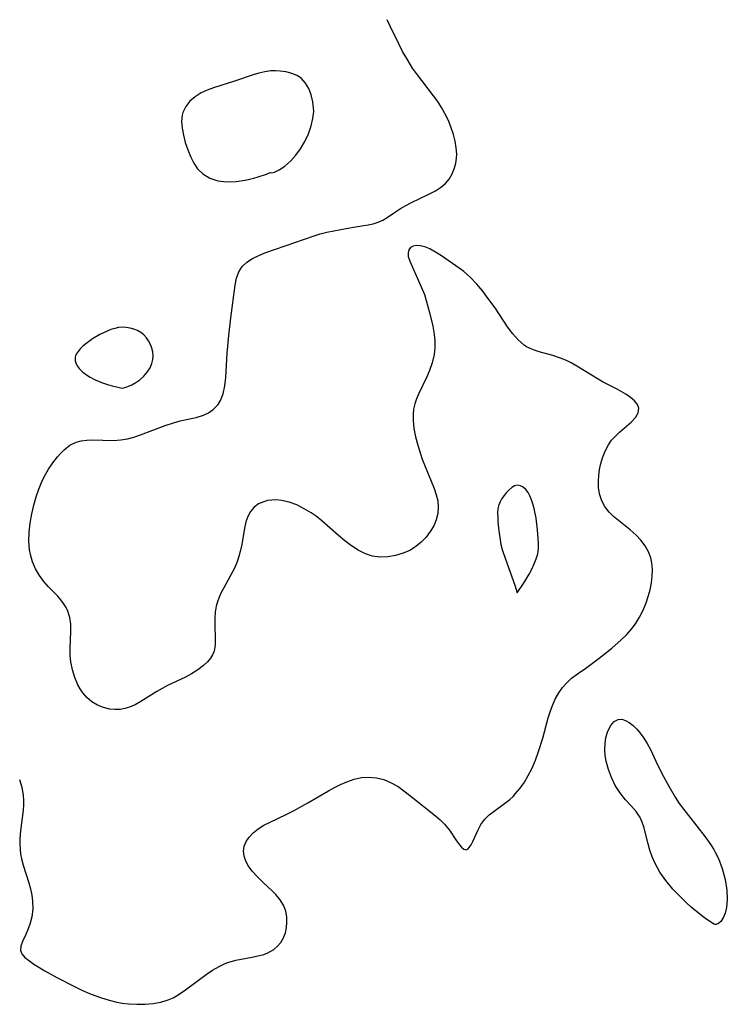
# Model space of a CAD drawing. Header units: metres. Extents: x 1073367 to 1082519, y 1569854 to 1574957.
# Tile 422 of 656: x 1076508 to 1076651, y 1574562 to 1574762. Entities that reach past the tile are written whole.
import ezdxf

# ---------------------------------------------------------------- set-up
doc = ezdxf.new("R2010")
doc.units = ezdxf.units.M
doc.layers.add('CGG_CurvaNivelLidar_v1', color=253, linetype='Continuous', lineweight=30)

msp = doc.modelspace()

# ---------------------------------------------------------------- linework, layer by layer
at = {"layer": 'CGG_CurvaNivelLidar_v1'}
for p, q in [((1076582.7594, 1574760.447, 67), (1076582.1631, 1574761.7773, 67)), ((1076584.5039, 1574756.8708, 67), (1076582.7594, 1574760.447, 67)), ((1076585.2951, 1574755.371, 67), (1076584.5039, 1574756.8708, 67)), ((1076586.1233, 1574753.901, 67), (1076585.2951, 1574755.371, 67)), ((1076587.3276, 1574751.9795, 67), (1076586.1233, 1574753.901, 67)), ((1076557.397, 1574751.2297, 67), (1076556.1992, 1574750.9556, 67)), ((1076558.5841, 1574751.3917, 67), (1076557.397, 1574751.2297, 67)), ((1076559.5551, 1574751.4216, 67), (1076558.5841, 1574751.3917, 67)), ((1076560.511, 1574751.3691, 67), (1076559.5551, 1574751.4216, 67)), ((1076561.7176, 1574751.1997, 67), (1076560.511, 1574751.3691, 67)), ((1076562.8618, 1574750.9102, 67), (1076561.7176, 1574751.1997, 67)), ((1076588.0964, 1574750.8983, 67), (1076587.3276, 1574751.9795, 67)), ((1076551.231, 1574749.3538, 67), (1076546.9903, 1574747.994, 67)), ((1076555.0401, 1574750.6171, 67), (1076551.231, 1574749.3538, 67)), ((1076556.1992, 1574750.9556, 67), (1076555.0401, 1574750.6171, 67)), ((1076563.911, 1574750.4812, 67), (1076562.8618, 1574750.9102, 67)), ((1076564.8252, 1574749.8825, 67), (1076563.911, 1574750.4812, 67)), ((1076565.6652, 1574748.9587, 67), (1076564.8252, 1574749.8825, 67)), ((1076591.5769, 1574746.3655, 67), (1076588.0964, 1574750.8983, 67)), ((1076545.7217, 1574747.5272, 67), (1076544.5317, 1574746.9773, 67)), ((1076546.9903, 1574747.994, 67), (1076545.7217, 1574747.5272, 67)), ((1076566.3082, 1574747.8285, 67), (1076565.6652, 1574748.9587, 67)), ((1076566.7846, 1574746.5488, 67), (1076566.3082, 1574747.8285, 67)), ((1076542.2257, 1574745.2562, 67), (1076541.373, 1574744.1916, 67)), ((1076543.292, 1574746.1911, 67), (1076542.2257, 1574745.2562, 67)), ((1076544.5317, 1574746.9773, 67), (1076543.292, 1574746.1911, 67)), ((1076567.1104, 1574745.1652, 67), (1076566.7846, 1574746.5488, 67)), ((1076567.2652, 1574743.9212, 67), (1076567.1104, 1574745.1652, 67)), ((1076592.4024, 1574745.2055, 67), (1076591.5769, 1574746.3655, 67)), ((1076593.1717, 1574744.0235, 67), (1076592.4024, 1574745.2055, 67)), ((1076541.373, 1574744.1916, 67), (1076540.795, 1574743.005, 67)), ((1076567.1463, 1574741.768, 67), (1076567.2878, 1574743.161, 67)), ((1076567.2878, 1574743.161, 67), (1076567.2652, 1574743.9212, 67)), ((1076593.8644, 1574742.8132, 67), (1076593.1717, 1574744.0235, 67)), ((1076540.6475, 1574742.4511, 67), (1076540.5265, 1574741.1528, 67)), ((1076540.5265, 1574741.1528, 67), (1076540.6307, 1574739.7849, 67)), ((1076540.795, 1574743.005, 67), (1076540.6475, 1574742.4511, 67)), ((1076566.7835, 1574740.2549, 67), (1076567.1463, 1574741.768, 67)), ((1076594.5533, 1574741.3681, 67), (1076593.8644, 1574742.8132, 67)), ((1076595.132, 1574739.8966, 67), (1076594.5533, 1574741.3681, 67)), ((1076540.6307, 1574739.7849, 67), (1076540.901, 1574738.3719, 67)), ((1076566.2236, 1574738.6862, 67), (1076566.7835, 1574740.2549, 67)), ((1076595.5787, 1574738.5354, 67), (1076595.132, 1574739.8966, 67)), ((1076540.901, 1574738.3719, 67), (1076541.2922, 1574736.9354, 67)), ((1076564.6087, 1574735.6358, 67), (1076565.4905, 1574737.1257, 67)), ((1076565.4905, 1574737.1257, 67), (1076566.2236, 1574738.6862, 67)), ((1076595.9304, 1574737.1787, 67), (1076595.5787, 1574738.5354, 67)), ((1076596.1644, 1574735.8364, 67), (1076595.9304, 1574737.1787, 67)), ((1076541.2922, 1574736.9354, 67), (1076541.798, 1574735.4369, 67)), ((1076541.798, 1574735.4369, 67), (1076542.4046, 1574733.9716, 67)), ((1076563.6617, 1574734.3416, 67), (1076564.6087, 1574735.6358, 67)), ((1076596.2508, 1574734.5198, 67), (1076596.1644, 1574735.8364, 67)), ((1076542.4046, 1574733.9716, 67), (1076543.0454, 1574732.7222, 67)), ((1076561.4315, 1574732.1325, 67), (1076562.6441, 1574733.2075, 67)), ((1076562.6441, 1574733.2075, 67), (1076563.6617, 1574734.3416, 67)), ((1076596.0606, 1574732.7314, 67), (1076596.2158, 1574733.7333, 67)), ((1076596.2158, 1574733.7333, 67), (1076596.2508, 1574734.5198, 67)), ((1076543.0454, 1574732.7222, 67), (1076543.7969, 1574731.5661, 67)), ((1076543.7969, 1574731.5661, 67), (1076544.8211, 1574730.5509, 67)), ((1076559.3429, 1574730.8885, 67), (1076560.2933, 1574731.3528, 67)), ((1076560.2933, 1574731.3528, 67), (1076561.4315, 1574732.1325, 67)), ((1076595.3233, 1574730.5876, 67), (1076595.7975, 1574731.766, 67)), ((1076595.7975, 1574731.766, 67), (1076596.0606, 1574732.7314, 67)), ((1076544.8211, 1574730.5509, 67), (1076546.2306, 1574729.724, 67)), ((1076546.2306, 1574729.724, 67), (1076547.8988, 1574729.1819, 67)), ((1076547.8988, 1574729.1819, 67), (1076549.7242, 1574728.9516, 67)), ((1076551.6019, 1574729.0272, 67), (1076553.4387, 1574729.3179, 67)), ((1076553.4387, 1574729.3179, 67), (1076555.1378, 1574729.7208, 67)), ((1076555.1378, 1574729.7208, 67), (1076556.0161, 1574729.9681, 67)), ((1076556.0161, 1574729.9681, 67), (1076557.7331, 1574730.5333, 67)), ((1076557.7331, 1574730.5333, 67), (1076558.5, 1574730.8505, 67)), ((1076558.5, 1574730.8505, 67), (1076558.7401, 1574730.7425, 67)), ((1076558.7401, 1574730.7425, 67), (1076559.3429, 1574730.8885, 67)), ((1076593.9089, 1574728.5689, 67), (1076594.6977, 1574729.5099, 67)), ((1076594.6977, 1574729.5099, 67), (1076595.3233, 1574730.5876, 67)), ((1076549.7242, 1574728.9516, 67), (1076551.6019, 1574729.0272, 67)), ((1076590.4998, 1574726.3868, 67), (1076591.9485, 1574727.1601, 67)), ((1076591.9485, 1574727.1601, 67), (1076592.9901, 1574727.8148, 67)), ((1076592.9901, 1574727.8148, 67), (1076593.9089, 1574728.5689, 67)), ((1076587.1095, 1574724.7752, 67), (1076590.4998, 1574726.3868, 67)), ((1076583.8634, 1574722.8767, 67), (1076584.8848, 1574723.5405, 67)), ((1076584.8848, 1574723.5405, 67), (1076585.972, 1574724.177, 67)), ((1076585.972, 1574724.177, 67), (1076587.1095, 1574724.7752, 67)), ((1076580.3487, 1574720.7755, 67), (1076581.2929, 1574721.1847, 67)), ((1076581.2929, 1574721.1847, 67), (1076582.166, 1574721.6946, 67)), ((1076582.166, 1574721.6946, 67), (1076583.8634, 1574722.8767, 67)), ((1076569.9697, 1574718.7266, 67), (1076574.2235, 1574719.5828, 67)), ((1076574.2235, 1574719.5828, 67), (1076575.7567, 1574719.8554, 67)), ((1076575.7567, 1574719.8554, 67), (1076578.2879, 1574720.2284, 67)), ((1076578.2879, 1574720.2284, 67), (1076579.3411, 1574720.4612, 67)), ((1076579.3411, 1574720.4612, 67), (1076580.3487, 1574720.7755, 67)), ((1076557.5857, 1574714.62, 67), (1076567.356, 1574718.0232, 67)), ((1076567.356, 1574718.0232, 67), (1076568.6206, 1574718.3967, 67)), ((1076568.6206, 1574718.3967, 67), (1076569.9697, 1574718.7266, 67)), ((1076586.5565, 1574715.1573, 67), (1076586.4115, 1574714.5519, 67)), ((1076586.8885, 1574715.6243, 67), (1076586.5565, 1574715.1573, 67)), ((1076587.4056, 1574715.9154, 67), (1076586.8885, 1574715.6243, 67)), ((1076588.0724, 1574716.0369, 67), (1076587.4056, 1574715.9154, 67)), ((1076588.848, 1574715.9995, 67), (1076588.0724, 1574716.0369, 67)), ((1076589.8088, 1574715.7754, 67), (1076588.848, 1574715.9995, 67)), ((1076590.8188, 1574715.3733, 67), (1076589.8088, 1574715.7754, 67)), ((1076591.975, 1574714.7333, 67), (1076590.8188, 1574715.3733, 67)), ((1076553.7513, 1574712.6963, 67), (1076554.8941, 1574713.4352, 67)), ((1076554.8941, 1574713.4352, 67), (1076556.1868, 1574714.0635, 67)), ((1076556.1868, 1574714.0635, 67), (1076557.5857, 1574714.62, 67)), ((1076586.4115, 1574714.5519, 67), (1076586.4505, 1574713.8513, 67)), ((1076586.4505, 1574713.8513, 67), (1076586.7426, 1574712.8813, 67)), ((1076593.1526, 1574713.9609, 67), (1076591.975, 1574714.7333, 67)), ((1076596.7284, 1574711.4753, 67), (1076593.1526, 1574713.9609, 67)), ((1076552.1386, 1574710.7382, 67), (1076552.812, 1574711.8006, 67)), ((1076552.812, 1574711.8006, 67), (1076553.7513, 1574712.6963, 67)), ((1076586.7426, 1574712.8813, 67), (1076589.0754, 1574707.7149, 67)), ((1076597.6855, 1574710.7621, 67), (1076596.7284, 1574711.4753, 67)), ((1076551.3749, 1574708.005, 67), (1076551.6713, 1574709.4398, 67)), ((1076551.6713, 1574709.4398, 67), (1076552.1386, 1574710.7382, 67)), ((1076599.0252, 1574709.5736, 67), (1076597.6855, 1574710.7621, 67)), ((1076600.3021, 1574708.2353, 67), (1076599.0252, 1574709.5736, 67)), ((1076550.5054, 1574701.3979, 67), (1076551.3749, 1574708.005, 67)), ((1076589.0754, 1574707.7149, 67), (1076589.7029, 1574706.1253, 67)), ((1076601.524, 1574706.791, 67), (1076600.3021, 1574708.2353, 67)), ((1076589.7029, 1574706.1253, 67), (1076590.086, 1574704.9161, 67)), ((1076602.377, 1574705.6989, 67), (1076601.524, 1574706.791, 67)), ((1076604.0039, 1574703.4441, 67), (1076602.377, 1574705.6989, 67)), ((1076590.086, 1574704.9161, 67), (1076590.7359, 1574702.5097, 67)), ((1076606.5625, 1574699.6116, 67), (1076604.0039, 1574703.4441, 67)), ((1076550.0962, 1574697.8528, 67), (1076550.5054, 1574701.3979, 67)), ((1076590.7359, 1574702.5097, 67), (1076591.4085, 1574699.7162, 67)), ((1076527.0055, 1574699.2733, 67), (1076526.2375, 1574699.0353, 67)), ((1076527.7754, 1574699.4414, 67), (1076527.0055, 1574699.2733, 67)), ((1076528.544, 1574699.5191, 67), (1076527.7754, 1574699.4414, 67)), ((1076529.3355, 1574699.4853, 67), (1076528.544, 1574699.5191, 67)), ((1076530.1144, 1574699.3485, 67), (1076529.3355, 1574699.4853, 67)), ((1076530.8716, 1574699.1242, 67), (1076530.1144, 1574699.3485, 67)), ((1076591.4085, 1574699.7162, 67), (1076591.6874, 1574698.0912, 67)), ((1076607.5873, 1574698.1977, 67), (1076606.5625, 1574699.6116, 67)), ((1076523.9805, 1574698.0244, 67), (1076522.5214, 1574697.1398, 67)), ((1076524.7208, 1574698.4034, 67), (1076523.9805, 1574698.0244, 67)), ((1076525.4747, 1574698.7422, 67), (1076524.7208, 1574698.4034, 67)), ((1076526.2375, 1574699.0353, 67), (1076525.4747, 1574698.7422, 67)), ((1076531.5957, 1574698.8202, 67), (1076530.8716, 1574699.1242, 67)), ((1076532.2714, 1574698.437, 67), (1076531.5957, 1574698.8202, 67)), ((1076532.8787, 1574697.9676, 67), (1076532.2714, 1574698.437, 67)), ((1076533.4069, 1574697.3953, 67), (1076532.8787, 1574697.9676, 67)), ((1076533.8507, 1574696.7462, 67), (1076533.4069, 1574697.3953, 67)), ((1076549.7803, 1574694.288, 67), (1076550.0962, 1574697.8528, 67)), ((1076591.6874, 1574698.0912, 67), (1076591.8033, 1574696.7126, 67)), ((1076608.6818, 1574696.9338, 67), (1076607.5873, 1574698.1977, 67)), ((1076520.5547, 1574695.6453, 67), (1076520.0248, 1574695.1401, 67)), ((1076521.1697, 1574696.1601, 67), (1076520.5547, 1574695.6453, 67)), ((1076522.5214, 1574697.1398, 67), (1076521.1697, 1574696.1601, 67)), ((1076534.2161, 1574696.0416, 67), (1076533.8507, 1574696.7462, 67)), ((1076534.5014, 1574695.2981, 67), (1076534.2161, 1574696.0416, 67)), ((1076534.6965, 1574694.5292, 67), (1076534.5014, 1574695.2981, 67)), ((1076591.7967, 1574695.3363, 67), (1076591.6584, 1574693.9741, 67)), ((1076591.8033, 1574696.7126, 67), (1076591.7967, 1574695.3363, 67)), ((1076609.8996, 1574695.8905, 67), (1076608.6818, 1574696.9338, 67)), ((1076610.399, 1574695.5721, 67), (1076609.8996, 1574695.8905, 67)), ((1076611.624, 1574694.9786, 67), (1076610.399, 1574695.5721, 67)), ((1076519.0082, 1574693.4751, 67), (1076518.9675, 1574693.1209, 67)), ((1076519.0754, 1574693.726, 67), (1076519.0082, 1574693.4751, 67)), ((1076519.2224, 1574694.074, 67), (1076519.0754, 1574693.726, 67)), ((1076519.5711, 1574694.6179, 67), (1076519.2224, 1574694.074, 67)), ((1076520.0248, 1574695.1401, 67), (1076519.5711, 1574694.6179, 67)), ((1076534.7817, 1574693.7457, 67), (1076534.6965, 1574694.5292, 67)), ((1076534.738, 1574692.961, 67), (1076534.7817, 1574693.7457, 67)), ((1076549.4885, 1574689.3475, 67), (1076549.7803, 1574694.288, 67)), ((1076591.6584, 1574693.9741, 67), (1076591.2956, 1574692.3212, 67)), ((1076612.9344, 1574694.5184, 67), (1076611.624, 1574694.9786, 67)), ((1076615.6839, 1574693.7548, 67), (1076612.9344, 1574694.5184, 67)), ((1076617.0647, 1574693.3368, 67), (1076615.6839, 1574693.7548, 67)), ((1076617.9781, 1574693.0011, 67), (1076617.0647, 1574693.3368, 67)), ((1076518.9675, 1574693.1209, 67), (1076518.9981, 1574692.7094, 67)), ((1076518.9981, 1574692.7094, 67), (1076519.107, 1574692.303, 67)), ((1076519.107, 1574692.303, 67), (1076519.4061, 1574691.7043, 67)), ((1076519.4061, 1574691.7043, 67), (1076519.8347, 1574691.1298, 67)), ((1076533.6034, 1574690.424, 67), (1076534.1571, 1574691.2874, 67)), ((1076534.1571, 1574691.2874, 67), (1076534.5443, 1574692.1496, 67)), ((1076534.5443, 1574692.1496, 67), (1076534.738, 1574692.961, 67)), ((1076591.2956, 1574692.3212, 67), (1076590.7511, 1574690.7203, 67)), ((1076618.7733, 1574692.6476, 67), (1076617.9781, 1574693.0011, 67)), ((1076619.4377, 1574692.3066, 67), (1076618.7733, 1574692.6476, 67)), ((1076620.9207, 1574691.4422, 67), (1076619.4377, 1574692.3066, 67)), ((1076624.5626, 1574689.1678, 67), (1076620.9207, 1574691.4422, 67)), ((1076519.8347, 1574691.1298, 67), (1076520.38, 1574690.5717, 67)), ((1076520.38, 1574690.5717, 67), (1076521.1152, 1574689.9972, 67)), ((1076521.1152, 1574689.9972, 67), (1076522.0092, 1574689.4282, 67)), ((1076522.0092, 1574689.4282, 67), (1076523.0126, 1574688.8947, 67)), ((1076532.1128, 1574688.8902, 67), (1076532.9119, 1574689.6093, 67)), ((1076532.9119, 1574689.6093, 67), (1076533.6034, 1574690.424, 67)), ((1076549.2986, 1574687.6198, 67), (1076549.4885, 1574689.3475, 67)), ((1076590.1937, 1574689.4431, 67), (1076588.5153, 1574685.9858, 67)), ((1076590.7511, 1574690.7203, 67), (1076590.1937, 1574689.4431, 67)), ((1076523.0126, 1574688.8947, 67), (1076524.5008, 1574688.2626, 67)), ((1076524.5008, 1574688.2626, 67), (1076525.5238, 1574687.9144, 67)), ((1076525.5238, 1574687.9144, 67), (1076526.4789, 1574687.6339, 67)), ((1076526.4789, 1574687.6339, 67), (1076528.5, 1574687.1575, 67)), ((1076528.5, 1574687.1575, 67), (1076529.0549, 1574687.2947, 67)), ((1076529.0549, 1574687.2947, 67), (1076529.6801, 1574687.5246, 67)), ((1076529.6801, 1574687.5246, 67), (1076530.4436, 1574687.8641, 67)), ((1076530.4436, 1574687.8641, 67), (1076531.2774, 1574688.3174, 67)), ((1076531.2774, 1574688.3174, 67), (1076532.1128, 1574688.8902, 67)), ((1076548.953, 1574686.0109, 67), (1076549.2986, 1574687.6198, 67)), ((1076625.9176, 1574688.415, 67), (1076624.5626, 1574689.1678, 67)), ((1076628.5962, 1574687.0058, 67), (1076625.9176, 1574688.415, 67)), ((1076548.421, 1574684.659, 67), (1076548.953, 1574686.0109, 67)), ((1076588.5153, 1574685.9858, 67), (1076588.1086, 1574685.0059, 67)), ((1076630.4849, 1574685.9287, 67), (1076628.5962, 1574687.0058, 67)), ((1076631.4528, 1574685.271, 67), (1076630.4849, 1574685.9287, 67)), ((1076632.2504, 1574684.5931, 67), (1076631.4528, 1574685.271, 67)), ((1076546.9676, 1574682.8344, 67), (1076547.9263, 1574683.8527, 67)), ((1076547.9263, 1574683.8527, 67), (1076548.421, 1574684.659, 67)), ((1076587.7671, 1574683.9888, 67), (1076587.5312, 1574682.953, 67)), ((1076588.1086, 1574685.0059, 67), (1076587.7671, 1574683.9888, 67)), ((1076632.8237, 1574683.8895, 67), (1076632.2504, 1574684.5931, 67)), ((1076633.1069, 1574683.1534, 67), (1076632.8237, 1574683.8895, 67)), ((1076540.233, 1574680.5346, 67), (1076543.462, 1574681.2679, 67)), ((1076543.462, 1574681.2679, 67), (1076544.9514, 1574681.718, 67)), ((1076544.9514, 1574681.718, 67), (1076546.0202, 1574682.2014, 67)), ((1076546.0202, 1574682.2014, 67), (1076546.9676, 1574682.8344, 67)), ((1076587.5312, 1574682.953, 67), (1076587.4199, 1574681.8385, 67)), ((1076587.4199, 1574681.8385, 67), (1076587.4279, 1574680.6976, 67)), ((1076632.446, 1574681.2165, 67), (1076632.989, 1574682.1939, 67)), ((1076632.989, 1574682.1939, 67), (1076633.1069, 1574683.1534, 67)), ((1076532.2194, 1574677.7153, 67), (1076537.1978, 1574679.5979, 67)), ((1076537.1978, 1574679.5979, 67), (1076538.8793, 1574680.1593, 67)), ((1076538.8793, 1574680.1593, 67), (1076540.233, 1574680.5346, 67)), ((1076587.4279, 1574680.6976, 67), (1076587.5962, 1574679.0247, 67)), ((1076629.1879, 1574678.2542, 67), (1076631.5903, 1574680.2638, 67)), ((1076631.5903, 1574680.2638, 67), (1076632.446, 1574681.2165, 67)), ((1076529.5838, 1574676.9283, 67), (1076530.9023, 1574677.2801, 67)), ((1076530.9023, 1574677.2801, 67), (1076532.2194, 1574677.7153, 67)), ((1076587.5962, 1574679.0247, 67), (1076587.9123, 1574677.3204, 67)), ((1076587.9123, 1574677.3204, 67), (1076588.3482, 1574675.6012, 67)), ((1076627.6199, 1574676.6162, 67), (1076628.3767, 1574677.4773, 67)), ((1076628.3767, 1574677.4773, 67), (1076629.1879, 1574678.2542, 67)), ((1076516.7632, 1574674.7041, 67), (1076517.9185, 1574675.6023, 67)), ((1076517.9185, 1574675.6023, 67), (1076519.1989, 1574676.245, 67)), ((1076519.1989, 1574676.245, 67), (1076520.2413, 1574676.5322, 67)), ((1076520.2413, 1574676.5322, 67), (1076521.3389, 1574676.679, 67)), ((1076521.3389, 1574676.679, 67), (1076522.4759, 1574676.7219, 67)), ((1076522.4759, 1574676.7219, 67), (1076526.6827, 1574676.5954, 67)), ((1076526.6827, 1574676.5954, 67), (1076528.2619, 1574676.6941, 67)), ((1076528.2619, 1574676.6941, 67), (1076529.5838, 1574676.9283, 67)), ((1076588.3482, 1574675.6012, 67), (1076588.8851, 1574673.8831, 67)), ((1076626.2868, 1574674.4197, 67), (1076626.9486, 1574675.6696, 67)), ((1076626.9486, 1574675.6696, 67), (1076627.6199, 1574676.6162, 67)), ((1076514.4985, 1574672.0743, 67), (1076515.4488, 1574673.2856, 67)), ((1076515.4488, 1574673.2856, 67), (1076516.0914, 1574674.026, 67)), ((1076516.0914, 1574674.026, 67), (1076516.7632, 1574674.7041, 67)), ((1076588.8851, 1574673.8831, 67), (1076589.2748, 1574672.7922, 67)), ((1076625.7689, 1574673.0766, 67), (1076626.2868, 1574674.4197, 67)), ((1076513.5986, 1574670.7679, 67), (1076514.4985, 1574672.0743, 67)), ((1076589.2748, 1574672.7922, 67), (1076589.8671, 1574671.2843, 67)), ((1076589.8671, 1574671.2843, 67), (1076591.0927, 1574668.3317, 67)), ((1076625.176, 1574670.6926, 67), (1076625.43, 1574671.8977, 67)), ((1076625.43, 1574671.8977, 67), (1076625.7689, 1574673.0766, 67)), ((1076512.1853, 1574668.0861, 67), (1076512.787, 1574669.3658, 67)), ((1076512.787, 1574669.3658, 67), (1076513.5986, 1574670.7679, 67)), ((1076624.9396, 1574668.4147, 67), (1076625.0087, 1574669.4766, 67)), ((1076625.0087, 1574669.4766, 67), (1076625.176, 1574670.6926, 67)), ((1076511.6561, 1574666.7511, 67), (1076512.1853, 1574668.0861, 67)), ((1076591.0927, 1574668.3317, 67), (1076591.6531, 1574666.8909, 67)), ((1076607.9776, 1574667.3757, 67), (1076607.4, 1574667.0313, 67)), ((1076608.5624, 1574667.5199, 67), (1076607.9776, 1574667.3757, 67)), ((1076609.1362, 1574667.4198, 67), (1076608.5624, 1574667.5199, 67)), ((1076609.6963, 1574667.1146, 67), (1076609.1362, 1574667.4198, 67)), ((1076624.9768, 1574667.0938, 67), (1076624.9396, 1574668.4147, 67)), ((1076511.1097, 1574665.1502, 67), (1076511.6561, 1574666.7511, 67)), ((1076591.6531, 1574666.8909, 67), (1076592.0855, 1574665.6015, 67)), ((1076592.0855, 1574665.6015, 67), (1076592.3942, 1574664.3311, 67)), ((1076605.825, 1574665.4129, 67), (1076605.4064, 1574664.823, 67)), ((1076606.2799, 1574665.9632, 67), (1076605.825, 1574665.4129, 67)), ((1076606.8326, 1574666.5453, 67), (1076606.2799, 1574665.9632, 67)), ((1076607.4, 1574667.0313, 67), (1076606.8326, 1574666.5453, 67)), ((1076610.2232, 1574666.6461, 67), (1076609.6963, 1574667.1146, 67)), ((1076610.6947, 1574666.0426, 67), (1076610.2232, 1574666.6461, 67)), ((1076611.0798, 1574665.3508, 67), (1076610.6947, 1574666.0426, 67)), ((1076611.4039, 1574664.5777, 67), (1076611.0798, 1574665.3508, 67)), ((1076625.1684, 1574665.8103, 67), (1076624.9768, 1574667.0938, 67)), ((1076625.535, 1574664.5871, 67), (1076625.1684, 1574665.8103, 67)), ((1076510.2375, 1574661.7104, 67), (1076510.643, 1574663.5124, 67)), ((1076510.643, 1574663.5124, 67), (1076511.1097, 1574665.1502, 67)), ((1076556.1309, 1574663.7243, 67), (1076555.2198, 1574663.0656, 67)), ((1076557.1823, 1574664.1927, 67), (1076556.1309, 1574663.7243, 67)), ((1076557.9703, 1574664.3976, 67), (1076557.1823, 1574664.1927, 67)), ((1076558.799, 1574664.5127, 67), (1076557.9703, 1574664.3976, 67)), ((1076559.7677, 1574664.5407, 67), (1076558.799, 1574664.5127, 67)), ((1076560.7613, 1574664.4576, 67), (1076559.7677, 1574664.5407, 67)), ((1076562.3087, 1574664.1104, 67), (1076560.7613, 1574664.4576, 67)), ((1076563.8598, 1574663.5364, 67), (1076562.3087, 1574664.1104, 67)), ((1076565.3901, 1574662.774, 67), (1076563.8598, 1574663.5364, 67)), ((1076592.3942, 1574664.3311, 67), (1076592.5226, 1574663.0761, 67)), ((1076604.7769, 1574663.5239, 67), (1076604.6036, 1574662.7257, 67)), ((1076605.0478, 1574664.1943, 67), (1076604.7769, 1574663.5239, 67)), ((1076605.4064, 1574664.823, 67), (1076605.0478, 1574664.1943, 67)), ((1076611.6786, 1574663.7454, 67), (1076611.4039, 1574664.5777, 67)), ((1076611.9253, 1574662.816, 67), (1076611.6786, 1574663.7454, 67)), ((1076626.202, 1574663.272, 67), (1076625.535, 1574664.5871, 67)), ((1076509.915, 1574659.8476, 67), (1076510.2375, 1574661.7104, 67)), ((1076554.4851, 1574662.2254, 67), (1076553.9558, 1574661.2222, 67)), ((1076555.2198, 1574663.0656, 67), (1076554.4851, 1574662.2254, 67)), ((1076566.802, 1574661.9069, 67), (1076565.3901, 1574662.774, 67)), ((1076567.7709, 1574661.2316, 67), (1076566.802, 1574661.9069, 67)), ((1076592.4177, 1574661.7958, 67), (1076592.0941, 1574660.5416, 67)), ((1076592.5226, 1574663.0761, 67), (1076592.4177, 1574661.7958, 67)), ((1076604.6036, 1574662.7257, 67), (1076604.5387, 1574661.8832, 67)), ((1076604.5387, 1574661.8832, 67), (1076604.5469, 1574661.0074, 67)), ((1076612.311, 1574660.8713, 67), (1076611.9253, 1574662.816, 67)), ((1076627.1019, 1574662.09, 67), (1076626.202, 1574663.272, 67)), ((1076627.9937, 1574661.2198, 67), (1076627.1019, 1574662.09, 67)), ((1076509.7027, 1574657.9973, 67), (1076509.915, 1574659.8476, 67)), ((1076553.5809, 1574660.084, 67), (1076553.3054, 1574658.8473, 67)), ((1076553.9558, 1574661.2222, 67), (1076553.5809, 1574660.084, 67)), ((1076568.9345, 1574660.3187, 67), (1076567.7709, 1574661.2316, 67)), ((1076572.3133, 1574657.3566, 67), (1076568.9345, 1574660.3187, 67)), ((1076591.5835, 1574659.3281, 67), (1076590.8885, 1574658.1391, 67)), ((1076592.0941, 1574660.5416, 67), (1076591.5835, 1574659.3281, 67)), ((1076604.5469, 1574661.0074, 67), (1076604.5981, 1574660.106, 67)), ((1076604.5981, 1574660.106, 67), (1076604.7571, 1574658.3023, 67)), ((1076612.6173, 1574658.4588, 67), (1076612.311, 1574660.8713, 67)), ((1076631.4014, 1574658.4801, 67), (1076627.9937, 1574661.2198, 67)), ((1076509.6338, 1574656.1791, 67), (1076509.7027, 1574657.9973, 67)), ((1076553.3054, 1574658.8473, 67), (1076552.7279, 1574655.5434, 67)), ((1076573.6267, 1574656.2603, 67), (1076572.3133, 1574657.3566, 67)), ((1076590.8885, 1574658.1391, 67), (1076590.0476, 1574657.0261, 67)), ((1076604.7571, 1574658.3023, 67), (1076605.0238, 1574656.471, 67)), ((1076612.7637, 1574656.7369, 67), (1076612.6173, 1574658.4588, 67)), ((1076632.5597, 1574657.4408, 67), (1076631.4014, 1574658.4801, 67)), ((1076633.5354, 1574656.3931, 67), (1076632.5597, 1574657.4408, 67)), ((1076509.7557, 1574654.4146, 67), (1076509.6338, 1574656.1791, 67)), ((1076552.7279, 1574655.5434, 67), (1076552.4172, 1574654.1196, 67)), ((1076574.9603, 1574655.2481, 67), (1076573.6267, 1574656.2603, 67)), ((1076589.0807, 1574656.0085, 67), (1076587.9994, 1574655.1122, 67)), ((1076590.0476, 1574657.0261, 67), (1076589.0807, 1574656.0085, 67)), ((1076605.0238, 1574656.471, 67), (1076605.2103, 1574655.5511, 67)), ((1076605.2103, 1574655.5511, 67), (1076605.4656, 1574654.5361, 67)), ((1076612.8136, 1574655.7324, 67), (1076612.7637, 1574656.7369, 67)), ((1076612.8059, 1574654.7366, 67), (1076612.8136, 1574655.7324, 67)), ((1076634.3844, 1574655.2669, 67), (1076633.5354, 1574656.3931, 67)), ((1076509.9206, 1574653.509, 67), (1076509.7557, 1574654.4146, 67)), ((1076510.3689, 1574652.0183, 67), (1076509.9206, 1574653.509, 67)), ((1076552.4172, 1574654.1196, 67), (1076552.0672, 1574652.8809, 67)), ((1076576.3129, 1574654.3572, 67), (1076574.9603, 1574655.2481, 67)), ((1076577.7466, 1574653.6167, 67), (1076576.3129, 1574654.3572, 67)), ((1076579.2199, 1574653.1526, 67), (1076577.7466, 1574653.6167, 67)), ((1076585.4047, 1574653.7505, 67), (1076583.8603, 1574653.295, 67)), ((1076586.8706, 1574654.404, 67), (1076585.4047, 1574653.7505, 67)), ((1076587.5695, 1574654.8168, 67), (1076586.8706, 1574654.404, 67)), ((1076587.9994, 1574655.1122, 67), (1076587.5695, 1574654.8168, 67)), ((1076605.4656, 1574654.5361, 67), (1076606.0947, 1574652.5299, 67)), ((1076612.3668, 1574652.634, 67), (1076612.6538, 1574653.6523, 67)), ((1076612.6538, 1574653.6523, 67), (1076612.8059, 1574654.7366, 67)), ((1076635.0757, 1574654.0678, 67), (1076634.3844, 1574655.2669, 67)), ((1076635.5694, 1574652.798, 67), (1076635.0757, 1574654.0678, 67)), ((1076510.9948, 1574650.5925, 67), (1076510.3689, 1574652.0183, 67)), ((1076551.6402, 1574651.6667, 67), (1076551.1358, 1574650.4901, 67)), ((1076552.0672, 1574652.8809, 67), (1076551.6402, 1574651.6667, 67)), ((1076580.6954, 1574652.9793, 67), (1076579.2199, 1574653.1526, 67)), ((1076582.2783, 1574653.0337, 67), (1076580.6954, 1574652.9793, 67)), ((1076583.8603, 1574653.295, 67), (1076582.2783, 1574653.0337, 67)), ((1076606.0947, 1574652.5299, 67), (1076607.9959, 1574647.2568, 67)), ((1076611.4684, 1574650.5343, 67), (1076611.9603, 1574651.5842, 67)), ((1076611.9603, 1574651.5842, 67), (1076612.3668, 1574652.634, 67)), ((1076635.79, 1574651.7881, 67), (1076635.5694, 1574652.798, 67)), ((1076635.9002, 1574650.4731, 67), (1076635.79, 1574651.7881, 67)), ((1076511.7699, 1574649.2466, 67), (1076510.9948, 1574650.5925, 67)), ((1076551.1358, 1574650.4901, 67), (1076550.479, 1574649.2145, 67)), ((1076610.3352, 1574648.5115, 67), (1076610.9252, 1574649.5157, 67)), ((1076610.9252, 1574649.5157, 67), (1076611.4684, 1574650.5343, 67)), ((1076635.8559, 1574649.1216, 67), (1076635.9002, 1574650.4731, 67)), ((1076512.6751, 1574648.0006, 67), (1076511.7699, 1574649.2466, 67)), ((1076513.5853, 1574646.9717, 67), (1076512.6751, 1574648.0006, 67)), ((1076550.479, 1574649.2145, 67), (1076549.075, 1574646.76, 67)), ((1076608.5, 1574645.7638, 67), (1076609.7659, 1574647.6114, 67)), ((1076609.7659, 1574647.6114, 67), (1076610.3352, 1574648.5115, 67)), ((1076635.398, 1574646.365, 67), (1076635.6825, 1574647.7479, 67)), ((1076635.6825, 1574647.7479, 67), (1076635.8559, 1574649.1216, 67)), ((1076515.4637, 1574645.0349, 67), (1076513.5853, 1574646.9717, 67)), ((1076548.5756, 1574645.8196, 67), (1076548.1388, 1574644.8589, 67)), ((1076549.075, 1574646.76, 67), (1076548.5756, 1574645.8196, 67)), ((1076607.9959, 1574647.2568, 67), (1076608.5, 1574645.7638, 67)), ((1076635.0272, 1574645.0239, 67), (1076635.398, 1574646.365, 67)), ((1076516.0886, 1574644.3266, 67), (1076515.4637, 1574645.0349, 67)), ((1076516.6553, 1574643.5934, 67), (1076516.0886, 1574644.3266, 67)), ((1076517.0665, 1574642.9585, 67), (1076516.6553, 1574643.5934, 67)), ((1076547.8125, 1574643.9442, 67), (1076547.5628, 1574643.0066, 67)), ((1076548.1388, 1574644.8589, 67), (1076547.8125, 1574643.9442, 67)), ((1076633.9788, 1574642.2323, 67), (1076634.5754, 1574643.6951, 67)), ((1076634.5754, 1574643.6951, 67), (1076635.0272, 1574645.0239, 67)), ((1076517.4335, 1574642.2379, 67), (1076517.0665, 1574642.9585, 67)), ((1076517.9173, 1574640.7307, 67), (1076517.4335, 1574642.2379, 67)), ((1076547.3551, 1574641.8092, 67), (1076547.2551, 1574640.6052, 67)), ((1076547.5628, 1574643.0066, 67), (1076547.3551, 1574641.8092, 67)), ((1076633.2771, 1574640.8177, 67), (1076633.9788, 1574642.2323, 67)), ((1076518.0961, 1574639.3906, 67), (1076517.9173, 1574640.7307, 67)), ((1076518.1259, 1574637.999, 67), (1076518.0961, 1574639.3906, 67)), ((1076547.2551, 1574640.6052, 67), (1076547.2527, 1574639.2013, 67)), ((1076631.579, 1574638.3369, 67), (1076632.4498, 1574639.4743, 67)), ((1076632.4498, 1574639.4743, 67), (1076633.2771, 1574640.8177, 67)), ((1076517.9674, 1574634.4012, 67), (1076518.1259, 1574637.999, 67)), ((1076547.2527, 1574639.2013, 67), (1076547.3746, 1574636.5097, 67)), ((1076630.6113, 1574637.2652, 67), (1076631.579, 1574638.3369, 67)), ((1076547.3746, 1574636.5097, 67), (1076547.3603, 1574635.2643, 67)), ((1076627.6251, 1574634.5585, 67), (1076629.5712, 1574636.2478, 67)), ((1076629.5712, 1574636.2478, 67), (1076630.6113, 1574637.2652, 67)), ((1076517.9886, 1574633.0742, 67), (1076517.9674, 1574634.4012, 67)), ((1076547.1315, 1574633.9151, 67), (1076546.8164, 1574633.1636, 67)), ((1076547.3058, 1574634.7086, 67), (1076547.1315, 1574633.9151, 67)), ((1076547.3603, 1574635.2643, 67), (1076547.3058, 1574634.7086, 67)), ((1076625.0845, 1574632.507, 67), (1076627.6251, 1574634.5585, 67)), ((1076518.1227, 1574631.7533, 67), (1076517.9886, 1574633.0742, 67)), ((1076518.435, 1574630.1373, 67), (1076518.1227, 1574631.7533, 67)), ((1076545.7708, 1574631.751, 67), (1076545.0059, 1574631.0344, 67)), ((1076546.4122, 1574632.5135, 67), (1076545.7708, 1574631.751, 67)), ((1076546.8164, 1574633.1636, 67), (1076546.4122, 1574632.5135, 67)), ((1076622.3643, 1574630.4858, 67), (1076623.7253, 1574631.4668, 67)), ((1076623.7253, 1574631.4668, 67), (1076625.0845, 1574632.507, 67)), ((1076518.9031, 1574628.5742, 67), (1076518.435, 1574630.1373, 67)), ((1076543.8507, 1574630.1466, 67), (1076542.5626, 1574629.3319, 67)), ((1076545.0059, 1574631.0344, 67), (1076543.8507, 1574630.1466, 67)), ((1076619.4923, 1574628.4312, 67), (1076620.8921, 1574629.4805, 67)), ((1076620.8921, 1574629.4805, 67), (1076622.3643, 1574630.4858, 67)), ((1076519.5346, 1574627.1044, 67), (1076518.9031, 1574628.5742, 67)), ((1076541.3656, 1574628.6927, 67), (1076537.7221, 1574626.957, 67)), ((1076542.5626, 1574629.3319, 67), (1076541.3656, 1574628.6927, 67)), ((1076617.6586, 1574626.5484, 67), (1076618.529, 1574627.539, 67)), ((1076618.529, 1574627.539, 67), (1076619.4923, 1574628.4312, 67)), ((1076520.0036, 1574626.2748, 67), (1076519.5346, 1574627.1044, 67)), ((1076520.5296, 1574625.5012, 67), (1076520.0036, 1574626.2748, 67)), ((1076521.3375, 1574624.5496, 67), (1076520.5296, 1574625.5012, 67)), ((1076535.537, 1574625.7855, 67), (1076532.2918, 1574623.714, 67)), ((1076536.6134, 1574626.3907, 67), (1076535.537, 1574625.7855, 67)), ((1076537.7221, 1574626.957, 67), (1076536.6134, 1574626.3907, 67)), ((1076616.2131, 1574624.2291, 67), (1076616.8933, 1574625.4634, 67)), ((1076616.8933, 1574625.4634, 67), (1076617.6586, 1574626.5484, 67)), ((1076522.351, 1574623.697, 67), (1076521.3375, 1574624.5496, 67)), ((1076523.4934, 1574623.0185, 67), (1076522.351, 1574623.697, 67)), ((1076532.2918, 1574623.714, 67), (1076531.1516, 1574623.0898, 67)), ((1076615.6372, 1574622.9142, 67), (1076616.2131, 1574624.2291, 67)), ((1076524.7273, 1574622.5147, 67), (1076523.4934, 1574623.0185, 67)), ((1076526.0209, 1574622.1976, 67), (1076524.7273, 1574622.5147, 67)), ((1076527.0493, 1574622.0943, 67), (1076526.0209, 1574622.1976, 67)), ((1076528.0839, 1574622.131, 67), (1076527.0493, 1574622.0943, 67)), ((1076529.0394, 1574622.2999, 67), (1076528.0839, 1574622.131, 67)), ((1076529.9831, 1574622.5863, 67), (1076529.0394, 1574622.2999, 67)), ((1076531.1516, 1574623.0898, 67), (1076529.9831, 1574622.5863, 67)), ((1076614.7805, 1574620.3958, 67), (1076615.1856, 1574621.6738, 67)), ((1076615.1856, 1574621.6738, 67), (1076615.6372, 1574622.9142, 67)), ((1076613.6542, 1574616.3445, 67), (1076614.7805, 1574620.3958, 67)), ((1076627.4249, 1574618.8648, 67), (1076628.1361, 1574619.6825, 67)), ((1076628.1361, 1574619.6825, 67), (1076628.9732, 1574620.1132, 67)), ((1076628.9732, 1574620.1132, 67), (1076629.667, 1574620.1271, 67)), ((1076629.667, 1574620.1271, 67), (1076630.4044, 1574619.9074, 67)), ((1076630.4044, 1574619.9074, 67), (1076631.1802, 1574619.4829, 67)), ((1076631.1802, 1574619.4829, 67), (1076631.9587, 1574618.8879, 67)), ((1076626.4552, 1574616.4459, 67), (1076626.8553, 1574617.7602, 67)), ((1076626.8553, 1574617.7602, 67), (1076627.4249, 1574618.8648, 67)), ((1076631.9587, 1574618.8879, 67), (1076632.7191, 1574618.1464, 67)), ((1076632.7191, 1574618.1464, 67), (1076633.1336, 1574617.6699, 67)), ((1076633.1336, 1574617.6699, 67), (1076633.993, 1574616.5191, 67)), ((1076612.8304, 1574613.6165, 67), (1076613.6542, 1574616.3445, 67)), ((1076626.2761, 1574615.2412, 67), (1076626.4552, 1574616.4459, 67)), ((1076633.993, 1574616.5191, 67), (1076634.7936, 1574615.2435, 67)), ((1076612.1802, 1574611.8317, 67), (1076612.8304, 1574613.6165, 67)), ((1076626.2436, 1574613.968, 67), (1076626.2761, 1574615.2412, 67)), ((1076626.3388, 1574612.816, 67), (1076626.2436, 1574613.968, 67)), ((1076634.7936, 1574615.2435, 67), (1076635.5281, 1574613.8763, 67)), ((1076635.5281, 1574613.8763, 67), (1076636.5633, 1574611.6722, 67)), ((1076611.4322, 1574610.1054, 67), (1076612.1802, 1574611.8317, 67)), ((1076626.5375, 1574611.6496, 67), (1076626.3388, 1574612.816, 67)), ((1076626.9833, 1574609.9628, 67), (1076626.5375, 1574611.6496, 67)), ((1076636.5633, 1574611.6722, 67), (1076637.8054, 1574609.182, 67)), ((1076610.7298, 1574608.7333, 67), (1076611.4322, 1574610.1054, 67)), ((1076627.5913, 1574608.3155, 67), (1076626.9833, 1574609.9628, 67)), ((1076507.7487, 1574607.9741, 67), (1076508.2164, 1574606.3706, 67)), ((1076572.7449, 1574606.937, 67), (1076573.9833, 1574607.4779, 67)), ((1076573.9833, 1574607.4779, 67), (1076575.4798, 1574607.9908, 67)), ((1076575.4798, 1574607.9908, 67), (1076576.9835, 1574608.3256, 67)), ((1076576.9835, 1574608.3256, 67), (1076578.4848, 1574608.4419, 67)), ((1076578.4848, 1574608.4419, 67), (1076580.0101, 1574608.2975, 67)), ((1076580.0101, 1574608.2975, 67), (1076581.5058, 1574607.9107, 67)), ((1076581.5058, 1574607.9107, 67), (1076583.0058, 1574607.2833, 67)), ((1076609.9546, 1574607.4276, 67), (1076610.7298, 1574608.7333, 67)), ((1076628.3474, 1574606.7486, 67), (1076627.5913, 1574608.3155, 67)), ((1076637.8054, 1574609.182, 67), (1076639.1932, 1574606.5812, 67)), ((1076508.2164, 1574606.3706, 67), (1076508.4717, 1574604.6811, 67)), ((1076566.106, 1574603.2104, 67), (1076570.2867, 1574605.6481, 67)), ((1076570.2867, 1574605.6481, 67), (1076571.514, 1574606.3193, 67)), ((1076571.514, 1574606.3193, 67), (1076572.7449, 1574606.937, 67)), ((1076583.0058, 1574607.2833, 67), (1076584.3725, 1574606.4951, 67)), ((1076584.3725, 1574606.4951, 67), (1076585.5482, 1574605.6802, 67)), ((1076585.5482, 1574605.6802, 67), (1076586.6985, 1574604.7987, 67)), ((1076608.1844, 1574605.0759, 67), (1076609.1071, 1574606.2024, 67)), ((1076609.1071, 1574606.2024, 67), (1076609.9546, 1574607.4276, 67)), ((1076629.2509, 1574605.3075, 67), (1076628.3474, 1574606.7486, 67)), ((1076639.1932, 1574606.5812, 67), (1076640.4661, 1574604.3972, 67)), ((1076508.4717, 1574604.6811, 67), (1076508.5235, 1574603.7531, 67)), ((1076508.5235, 1574603.7531, 67), (1076508.5165, 1574602.7994, 67)), ((1076586.6985, 1574604.7987, 67), (1076591.9668, 1574600.5947, 67)), ((1076605.9484, 1574603.0745, 67), (1076607.0149, 1574603.9253, 67)), ((1076607.0149, 1574603.9253, 67), (1076607.6478, 1574604.512, 67)), ((1076607.6478, 1574604.512, 67), (1076608.1844, 1574605.0759, 67)), ((1076630.4372, 1574603.8587, 67), (1076629.2509, 1574605.3075, 67)), ((1076631.5371, 1574602.6681, 67), (1076630.4372, 1574603.8587, 67)), ((1076640.4661, 1574604.3972, 67), (1076641.3141, 1574603.1124, 67)), ((1076508.4482, 1574601.7479, 67), (1076507.9254, 1574597.5658, 67)), ((1076508.5165, 1574602.7994, 67), (1076508.4482, 1574601.7479, 67)), ((1076561.7396, 1574600.8582, 67), (1076563.1973, 1574601.5935, 67)), ((1076563.1973, 1574601.5935, 67), (1076566.106, 1574603.2104, 67)), ((1076602.8218, 1574600.7696, 67), (1076603.8058, 1574601.5451, 67)), ((1076603.8058, 1574601.5451, 67), (1076605.9484, 1574603.0745, 67)), ((1076632.5634, 1574601.491, 67), (1076631.5371, 1574602.6681, 67)), ((1076633.3972, 1574600.2494, 67), (1076632.5634, 1574601.491, 67)), ((1076641.3141, 1574603.1124, 67), (1076642.2135, 1574601.8576, 67)), ((1076642.2135, 1574601.8576, 67), (1076643.1492, 1574600.6259, 67)), ((1076558.4689, 1574599.3355, 67), (1076561.7396, 1574600.8582, 67)), ((1076591.9668, 1574600.5947, 67), (1076592.9307, 1574599.7707, 67)), ((1076592.9307, 1574599.7707, 67), (1076593.7968, 1574598.9109, 67)), ((1076601.1603, 1574598.8136, 67), (1076601.9617, 1574599.9241, 67)), ((1076601.9617, 1574599.9241, 67), (1076602.8218, 1574600.7696, 67)), ((1076633.8054, 1574599.3262, 67), (1076633.3972, 1574600.2494, 67)), ((1076643.1492, 1574600.6259, 67), (1076646.5592, 1574596.3031, 67)), ((1076507.9254, 1574597.5658, 67), (1076507.794, 1574596.0026, 67)), ((1076555.0172, 1574597.1268, 67), (1076556.0382, 1574597.9369, 67)), ((1076556.0382, 1574597.9369, 67), (1076557.2016, 1574598.6667, 67)), ((1076557.2016, 1574598.6667, 67), (1076558.4689, 1574599.3355, 67)), ((1076593.7968, 1574598.9109, 67), (1076594.7612, 1574597.6965, 67)), ((1076594.7612, 1574597.6965, 67), (1076596.2186, 1574595.5304, 67)), ((1076599.5163, 1574595.3659, 67), (1076600.5279, 1574597.6269, 67)), ((1076600.5279, 1574597.6269, 67), (1076601.1603, 1574598.8136, 67)), ((1076634.1166, 1574598.3421, 67), (1076633.8054, 1574599.3262, 67)), ((1076635.005, 1574594.8989, 67), (1076634.1166, 1574598.3421, 67)), ((1076507.794, 1574596.0026, 67), (1076507.7747, 1574594.9135, 67)), ((1076553.6299, 1574595.3831, 67), (1076554.2329, 1574596.2891, 67)), ((1076554.2329, 1574596.2891, 67), (1076555.0172, 1574597.1268, 67)), ((1076596.2186, 1574595.5304, 67), (1076596.8137, 1574594.7152, 67)), ((1076646.5592, 1574596.3031, 67), (1076647.7011, 1574594.7068, 67)), ((1076507.7747, 1574594.9135, 67), (1076507.8269, 1574593.8315, 67)), ((1076507.8269, 1574593.8315, 67), (1076507.9447, 1574592.836, 67)), ((1076553.0838, 1574593.4363, 67), (1076553.2348, 1574594.4269, 67)), ((1076553.2348, 1574594.4269, 67), (1076553.6299, 1574595.3831, 67)), ((1076596.8137, 1574594.7152, 67), (1076597.2255, 1574594.2362, 67)), ((1076597.2255, 1574594.2362, 67), (1076597.6931, 1574593.845, 67)), ((1076597.6931, 1574593.845, 67), (1076598.131, 1574593.7111, 67)), ((1076598.131, 1574593.7111, 67), (1076598.5798, 1574593.9137, 67)), ((1076598.5798, 1574593.9137, 67), (1076599.0012, 1574594.4212, 67)), ((1076599.0012, 1574594.4212, 67), (1076599.1745, 1574594.7068, 67)), ((1076599.1745, 1574594.7068, 67), (1076599.5163, 1574595.3659, 67)), ((1076635.3655, 1574593.6546, 67), (1076635.005, 1574594.8989, 67)), ((1076635.8141, 1574592.3071, 67), (1076635.3655, 1574593.6546, 67)), ((1076647.7011, 1574594.7068, 67), (1076648.306, 1574593.7589, 67)), ((1076648.306, 1574593.7589, 67), (1076648.6031, 1574593.2364, 67)), ((1076507.9447, 1574592.836, 67), (1076508.1285, 1574591.8562, 67)), ((1076508.1285, 1574591.8562, 67), (1076508.4568, 1574590.6075, 67)), ((1076553.2063, 1574592.4218, 67), (1076553.0838, 1574593.4363, 67)), ((1076553.5666, 1574591.402, 67), (1076553.2063, 1574592.4218, 67)), ((1076636.4026, 1574590.9165, 67), (1076635.8141, 1574592.3071, 67)), ((1076648.6031, 1574593.2364, 67), (1076649.2223, 1574591.9661, 67)), ((1076649.2223, 1574591.9661, 67), (1076649.9989, 1574589.9026, 67)), ((1076508.4568, 1574590.6075, 67), (1076509.6328, 1574586.9938, 67)), ((1076554.1192, 1574590.3916, 67), (1076553.5666, 1574591.402, 67)), ((1076554.8275, 1574589.4052, 67), (1076554.1192, 1574590.3916, 67)), ((1076637.3717, 1574589.2098, 67), (1076636.4026, 1574590.9165, 67)), ((1076649.9989, 1574589.9026, 67), (1076650.5814, 1574587.7238, 67)), ((1076555.884, 1574588.2185, 67), (1076554.8275, 1574589.4052, 67)), ((1076557.0529, 1574587.0794, 67), (1076555.884, 1574588.2185, 67)), ((1076638.6034, 1574587.4686, 67), (1076637.3717, 1574589.2098, 67)), ((1076650.5814, 1574587.7238, 67), (1076650.938, 1574585.5501, 67)), ((1076509.6328, 1574586.9938, 67), (1076509.9681, 1574585.7953, 67)), ((1076509.9681, 1574585.7953, 67), (1076510.229, 1574584.5539, 67)), ((1076558.9553, 1574585.3283, 67), (1076557.0529, 1574587.0794, 67)), ((1076640.0318, 1574585.7715, 67), (1076638.6034, 1574587.4686, 67)), ((1076640.9373, 1574584.8165, 67), (1076640.0318, 1574585.7715, 67)), ((1076650.938, 1574585.5501, 67), (1076651.0384, 1574583.6833, 67)), ((1076510.229, 1574584.5539, 67), (1076510.3854, 1574583.3112, 67)), ((1076559.6178, 1574584.6655, 67), (1076558.9553, 1574585.3283, 67)), ((1076560.5321, 1574583.5522, 67), (1076559.6178, 1574584.6655, 67)), ((1076561.2346, 1574582.3421, 67), (1076560.5321, 1574583.5522, 67)), ((1076642.8032, 1574582.9853, 67), (1076640.9373, 1574584.8165, 67)), ((1076651.0384, 1574583.6833, 67), (1076650.8994, 1574581.9998, 67)), ((1076510.4098, 1574581.7028, 67), (1076510.2254, 1574580.1462, 67)), ((1076510.3854, 1574583.3112, 67), (1076510.4098, 1574581.7028, 67)), ((1076561.6177, 1574581.2595, 67), (1076561.2346, 1574582.3421, 67)), ((1076643.7336, 1574582.1279, 67), (1076642.8032, 1574582.9853, 67)), ((1076645.1503, 1574580.9244, 67), (1076643.7336, 1574582.1279, 67)), ((1076650.8994, 1574581.9998, 67), (1076650.6218, 1574580.8632, 67)), ((1076510.2254, 1574580.1462, 67), (1076509.9049, 1574578.8763, 67)), ((1076561.8256, 1574580.1347, 67), (1076561.6177, 1574581.2595, 67)), ((1076561.8762, 1574578.9937, 67), (1076561.8256, 1574580.1347, 67)), ((1076646.4281, 1574579.9384, 67), (1076645.1503, 1574580.9244, 67)), ((1076647.4753, 1574579.2045, 67), (1076646.4281, 1574579.9384, 67)), ((1076650.2259, 1574579.9266, 67), (1076649.752, 1574579.2243, 67)), ((1076650.6218, 1574580.8632, 67), (1076650.2259, 1574579.9266, 67)), ((1076509.4812, 1574577.6828, 67), (1076509.0088, 1574576.5786, 67)), ((1076509.9049, 1574578.8763, 67), (1076509.4812, 1574577.6828, 67)), ((1076561.5749, 1574576.9182, 67), (1076561.799, 1574578.0025, 67)), ((1076561.799, 1574578.0025, 67), (1076561.8762, 1574578.9937, 67)), ((1076648.2129, 1574578.7456, 67), (1076647.4753, 1574579.2045, 67)), ((1076648.5, 1574578.6172, 67), (1076648.2129, 1574578.7456, 67)), ((1076648.8113, 1574578.5717, 67), (1076648.5, 1574578.6172, 67)), ((1076649.2524, 1574578.774, 67), (1076648.8113, 1574578.5717, 67)), ((1076649.752, 1574579.2243, 67), (1076649.2524, 1574578.774, 67)), ((1076509.0088, 1574576.5786, 67), (1076508.3333, 1574575.143, 67)), ((1076560.6622, 1574574.9603, 67), (1076561.2, 1574575.8941, 67)), ((1076561.2, 1574575.8941, 67), (1076561.5749, 1574576.9182, 67)), ((1076507.9661, 1574574.2035, 67), (1076507.9023, 1574573.35, 67)), ((1076508.3333, 1574575.143, 67), (1076507.9661, 1574574.2035, 67)), ((1076559.19, 1574573.5265, 67), (1076559.9945, 1574574.1859, 67)), ((1076559.9945, 1574574.1859, 67), (1076560.6622, 1574574.9603, 67)), ((1076507.9023, 1574573.35, 67), (1076508.2105, 1574572.6244, 67)), ((1076508.2105, 1574572.6244, 67), (1076508.8215, 1574571.9207, 67)), ((1076508.8215, 1574571.9207, 67), (1076509.5268, 1574571.333, 67)), ((1076551.5052, 1574571.3351, 67), (1076554.7554, 1574571.9503, 67)), ((1076554.7554, 1574571.9503, 67), (1076556.3231, 1574572.2907, 67)), ((1076556.3231, 1574572.2907, 67), (1076557.1698, 1574572.5403, 67)), ((1076557.1698, 1574572.5403, 67), (1076557.9747, 1574572.8502, 67)), ((1076557.9747, 1574572.8502, 67), (1076559.19, 1574573.5265, 67)), ((1076509.5268, 1574571.333, 67), (1076510.6334, 1574570.5587, 67)), ((1076510.6334, 1574570.5587, 67), (1076512.8851, 1574569.1941, 67)), ((1076546.8225, 1574569.3398, 67), (1076548.1514, 1574570.115, 67)), ((1076548.1514, 1574570.115, 67), (1076549.5249, 1574570.7442, 67)), ((1076549.5249, 1574570.7442, 67), (1076549.8999, 1574570.8815, 67)), ((1076549.8999, 1574570.8815, 67), (1076551.5052, 1574571.3351, 67)), ((1076512.8851, 1574569.1941, 67), (1076515.2705, 1574567.8821, 67)), ((1076515.2705, 1574567.8821, 67), (1076519.1435, 1574565.8738, 67)), ((1076541.3572, 1574565.3271, 67), (1076545.5269, 1574568.4614, 67)), ((1076545.5269, 1574568.4614, 67), (1076546.8225, 1574569.3398, 67)), ((1076519.1435, 1574565.8738, 67), (1076520.213, 1574565.3536, 67)), ((1076520.213, 1574565.3536, 67), (1076521.5672, 1574564.7499, 67)), ((1076521.5672, 1574564.7499, 67), (1076522.9466, 1574564.1992, 67)), ((1076522.9466, 1574564.1992, 67), (1076524.3461, 1574563.7067, 67)), ((1076524.3461, 1574563.7067, 67), (1076525.8648, 1574563.2526, 67)), ((1076537.8018, 1574563.3381, 67), (1076538.8068, 1574563.7707, 67)), ((1076538.8068, 1574563.7707, 67), (1076539.8592, 1574564.3419, 67)), ((1076539.8592, 1574564.3419, 67), (1076541.3572, 1574565.3271, 67)), ((1076525.8648, 1574563.2526, 67), (1076527.3978, 1574562.8871, 67)), ((1076527.3978, 1574562.8871, 67), (1076528.4949, 1574562.6898, 67)), ((1076528.4949, 1574562.6898, 67), (1076529.7781, 1574562.5301, 67)), ((1076529.7781, 1574562.5301, 67), (1076531.4566, 1574562.4276, 67)), ((1076531.4566, 1574562.4276, 67), (1076533.1201, 1574562.4456, 67)), ((1076533.1201, 1574562.4456, 67), (1076534.755, 1574562.5937, 67)), ((1076534.755, 1574562.5937, 67), (1076536.3459, 1574562.8912, 67)), ((1076536.3459, 1574562.8912, 67), (1076537.8018, 1574563.3381, 67))]:
    msp.add_line(p, q, dxfattribs=at)

doc.saveas('drawing.dxf')
